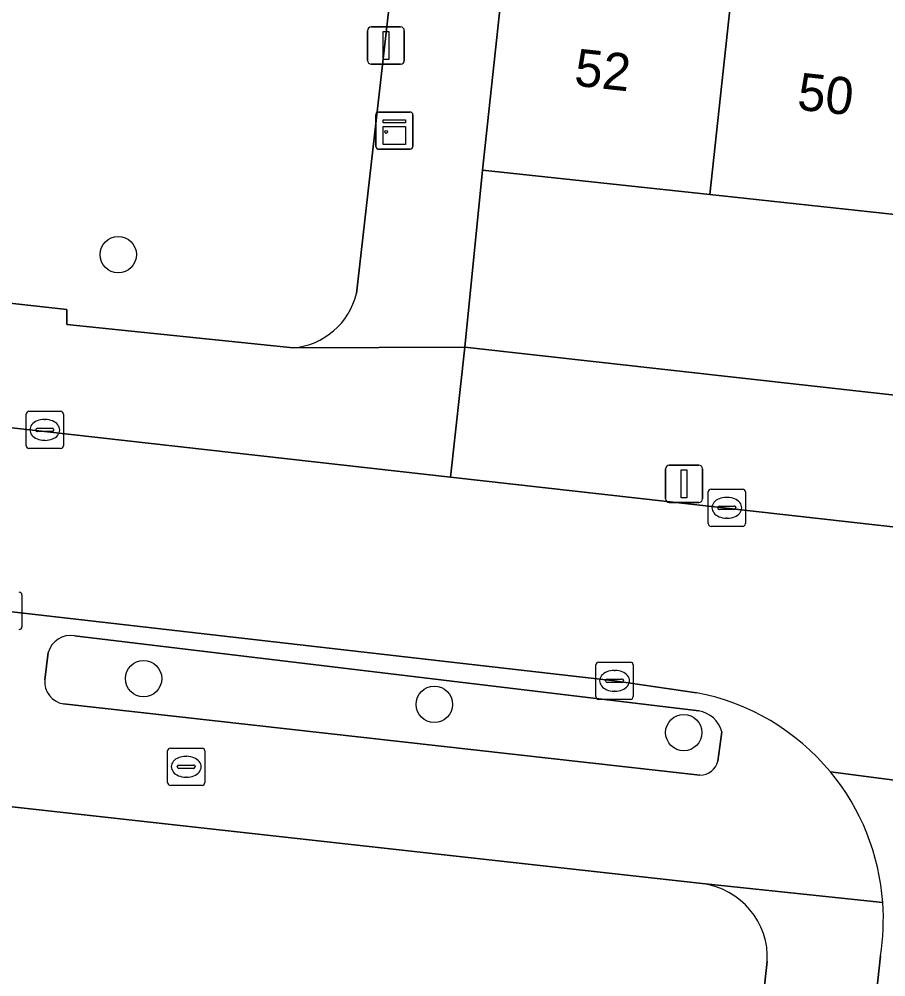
# Model space of a CAD drawing. Extents: x 162026 to 163502, y 387295 to 388169.
# Drawn here: x 162661.14 to 162684.44, y 387766.31 to 387792.04 of the extents above; entities that cross this region are included whole.
import ezdxf

# ---------------------------------------------------------------- set-up
doc = ezdxf.new("R2010")
doc.units = 0
for name, color, linetype in [('IMGEO_Boom', 7, 'Continuous'), ('IMGEO_Brandkraan', 7, 'Continuous'), ('IMGEO_Erf', 7, 'Continuous'), ('IMGEO_Groenvoorziening', 7, 'Continuous'), ('IMGEO_Kast', 7, 'Continuous'), ('IMGEO_Kolk', 7, 'Continuous'), ('IMGEO_Lichtmast', 7, 'Continuous'), ('IMGEO_Pand', 7, 'Continuous'), ('IMGEO_Pand_nummerreeks', 7, 'Continuous'), ('IMGEO_Rijbaan_lokaal_open', 7, 'Continuous'), ('IMGEO_Voetpad_open', 7, 'Continuous')]:
    doc.layers.add(name, color=color, linetype=linetype)

msp = doc.modelspace()

# ---------------------------------------------------------------- linework, layer by layer
at = {"layer": 'IMGEO_Boom'}
for centre in [(162663.802, 387785.713), (162664.483, 387774.319), (162672.301, 387773.628), (162679.009, 387772.87)]:
    msp.add_circle(centre, 0.489, dxfattribs=at)
at = {"layer": 'IMGEO_Brandkraan'}
for p, q in [((162665.13, 387771.526), (162665.13, 387772.378)), ((162665.205, 387772.452), (162666.057, 387772.452)), ((162665.618, 387772.232), (162665.643, 387772.232)), ((162666.131, 387772.378), (162666.131, 387771.526)), ((162665.432, 387771.995), (162665.83, 387771.995)), ((162665.389, 387771.946), (162665.389, 387771.958)), ((162665.827, 387771.909), (162665.429, 387771.909)), ((162665.873, 387771.958), (162665.873, 387771.946)), ((162666.057, 387771.452), (162665.205, 387771.452)), ((162665.641, 387771.672), (162665.616, 387771.672))]:
    msp.add_line(p, q, dxfattribs=at)
for points in [[(162665.13, 387771.526), (162665.13, 387772.378)], [(162665.205, 387772.452), (162666.057, 387772.452)], [(162666.131, 387772.378), (162666.131, 387771.526)], [(162666.057, 387771.452), (162665.205, 387771.452)]]:
    msp.add_lwpolyline(points, dxfattribs=at)
for centre, radius, start, end in [((162665.207, 387772.376), 0.0765, 91.552, 178.448), ((162665.207, 387772.376), 0.0765, 91.552, 178.448), ((162666.055, 387772.376), 0.0765, 1.552, 88.448), ((162666.055, 387772.376), 0.0765, 1.552, 88.448), ((162665.429, 387771.955), 0.0403, 85.8775, 175.7526), ((162665.834, 387771.957), 0.0386, 1.7309, 96.639), ((162665.426, 387771.945), 0.0366, 178.938, 274.7102), ((162665.83, 387771.952), 0.043, 264.8664, 352.4533), ((162665.207, 387771.528), 0.0765, 181.552, 268.448), ((162665.207, 387771.528), 0.0765, 181.552, 268.448), ((162666.055, 387771.528), 0.0765, 271.552, 358.448), ((162666.055, 387771.528), 0.0765, 271.552, 358.448)]:
    msp.add_arc(centre, radius, start, end, dxfattribs=at)
for centre, major_axis, ratio, start_param, end_param in [((162665.617, 387771.952), (-0.387, 0.002), 0.722429, 4.712389, 7.853982), ((162665.642, 387771.952), (-0.39, 0.002), 0.717154, 1.570796, 4.712389)]:
    msp.add_ellipse(centre, major_axis=major_axis, ratio=ratio, start_param=start_param, end_param=end_param, dxfattribs=at)
at = {"layer": 'IMGEO_Erf'}
for points in [[(162660.396, 387811.662), (162630.348, 387839.311), (162624.641, 387788.442), (162662.417, 387784.241), (162662.418, 387783.837), (162668.509, 387783.207)], [(162670.211, 387784.667), (162673.056, 387809.728), (162661.711, 387810.981), (162660.396, 387811.662)], [(162679.499, 387768.811), (162641.17, 387773.067), (162638.085, 387773.326)], [(162661.871, 387757.287), (162655.191, 387758.054), (162655.794, 387763.302), (162666.769, 387762.041), (162666.178, 387756.888), (162668.063, 387756.672), (162673.129, 387756.09), (162672.591, 387751.4), (162679.474, 387750.609), (162681.254, 387766.715)]]:
    msp.add_lwpolyline(points, dxfattribs=at)
msp.add_lwpolyline([(162727.412, 387782.19), (162721.449, 387782.832), (162715.486, 387783.474), (162709.524, 387784.116), (162703.561, 387784.758), (162697.6, 387785.4), (162691.637, 387786.043), (162685.674, 387786.685), (162679.712, 387787.327), (162673.601, 387787.985), (162673.124, 387783.227), (162744.889, 387775.223), (162745.449, 387780.247), (162739.337, 387780.905), (162733.374, 387781.547)], close=True, dxfattribs=at)
for centre, radius, start, end in [((162668.334, 387785.133), 1.934, 275.1929, 346.0541), ((162679.251, 387766.82), 2.006, 356.988, 82.8915)]:
    msp.add_arc(centre, radius, start, end, dxfattribs=at)
at = {"layer": 'IMGEO_Groenvoorziening'}
for points in [[(162679.409, 387773.45), (162662.624, 387775.472)], [(162661.917, 387775.02), (162661.825, 387774.284)], [(162662.329, 387773.643), (162679.443, 387771.726)], [(162679.928, 387772.102), (162680.031, 387772.893)]]:
    msp.add_lwpolyline(points, dxfattribs=at)
for centre, radius, start, end in [((162662.523, 387774.851), 0.629, 80.7451, 164.4382), ((162662.425, 387774.237), 0.601, 175.4944, 260.8596), ((162679.307, 387772.71), 0.747, 14.1586, 82.1526), ((162679.441, 387772.23), 0.504, 270.2738, 345.296)]:
    msp.add_arc(centre, radius, start, end, dxfattribs=at)
at = {"layer": 'IMGEO_Kast'}
for p, q in [((162670.802, 387789.544), (162671.643, 387789.544)), ((162671.643, 387789.544), (162670.802, 387789.544)), ((162671.727, 387789.469), (162671.727, 387788.628)), ((162671.727, 387788.628), (162671.727, 387789.469)), ((162670.727, 387788.619), (162670.727, 387789.46)), ((162670.727, 387789.46), (162670.727, 387788.619)), ((162671.652, 387788.544), (162670.811, 387788.544)), ((162670.811, 387788.544), (162671.652, 387788.544))]:
    msp.add_line(p, q, dxfattribs=at)
for points in [[(162670.922, 387789.334), (162671.522, 387789.334), (162671.522, 387789.249), (162670.922, 387789.249), (162670.922, 387789.334)], [(162670.922, 387789.159), (162671.522, 387789.159), (162671.522, 387788.67), (162670.922, 387788.67), (162670.922, 387789.159)]]:
    msp.add_lwpolyline(points, dxfattribs=at)
msp.add_circle((162671.006, 387789.008), 0.0377, dxfattribs=at)
for centre, start, end in [((162670.805, 387789.466), 92.4484, 184.2845), ((162670.805, 387789.466), 92.4484, 184.2845), ((162671.649, 387789.466), 2.4484, 94.2845), ((162671.649, 387789.466), 2.4484, 94.2845), ((162670.805, 387788.622), 182.4484, 274.2845), ((162670.805, 387788.622), 182.4484, 274.2845), ((162671.649, 387788.622), 272.4484, 4.2845), ((162671.649, 387788.622), 272.4484, 4.2845)]:
    msp.add_arc(centre, 0.0779, start, end, dxfattribs=at)
at = {"layer": 'IMGEO_Kolk'}
for p, q in [((162661.402, 387781.502), (162662.254, 387781.502)), ((162661.327, 387780.576), (162661.327, 387781.428)), ((162661.815, 387781.282), (162661.84, 387781.282)), ((162662.328, 387781.428), (162662.328, 387780.576)), ((162661.586, 387780.996), (162661.586, 387781.008)), ((162661.629, 387781.045), (162662.027, 387781.045)), ((162662.07, 387781.008), (162662.07, 387780.996)), ((162662.024, 387780.959), (162661.626, 387780.959)), ((162661.838, 387780.722), (162661.813, 387780.722)), ((162662.254, 387780.502), (162661.402, 387780.502)), ((162679.666, 387778.485), (162679.666, 387779.337)), ((162679.741, 387779.411), (162680.593, 387779.411)), ((162680.154, 387779.191), (162680.179, 387779.191)), ((162680.667, 387779.337), (162680.667, 387778.485)), ((162679.925, 387778.905), (162679.925, 387778.917)), ((162679.968, 387778.954), (162680.366, 387778.954)), ((162680.409, 387778.917), (162680.409, 387778.905)), ((162680.363, 387778.868), (162679.965, 387778.868)), ((162680.593, 387778.411), (162679.741, 387778.411)), ((162680.177, 387778.631), (162680.152, 387778.631)), ((162661.212, 387776.566), (162661.212, 387775.714)), ((162676.647, 387773.836), (162676.647, 387774.688)), ((162676.722, 387774.762), (162677.574, 387774.762)), ((162677.135, 387774.542), (162677.16, 387774.542)), ((162677.648, 387774.688), (162677.648, 387773.836)), ((162676.949, 387774.305), (162677.347, 387774.305)), ((162676.906, 387774.256), (162676.906, 387774.268)), ((162677.344, 387774.219), (162676.946, 387774.219)), ((162677.39, 387774.268), (162677.39, 387774.256)), ((162677.158, 387773.982), (162677.133, 387773.982)), ((162677.574, 387773.762), (162676.722, 387773.762))]:
    msp.add_line(p, q, dxfattribs=at)
for points in [[(162661.402, 387781.502), (162662.254, 387781.502)], [(162661.327, 387780.576), (162661.327, 387781.428)], [(162662.328, 387781.428), (162662.328, 387780.576)], [(162662.254, 387780.502), (162661.402, 387780.502)], [(162679.666, 387778.485), (162679.666, 387779.337)], [(162679.741, 387779.411), (162680.593, 387779.411)], [(162680.667, 387779.337), (162680.667, 387778.485)], [(162680.593, 387778.411), (162679.741, 387778.411)], [(162661.212, 387776.566), (162661.212, 387775.714)], [(162676.647, 387773.836), (162676.647, 387774.688)], [(162676.722, 387774.762), (162677.574, 387774.762)], [(162677.648, 387774.688), (162677.648, 387773.836)], [(162677.574, 387773.762), (162676.722, 387773.762)]]:
    msp.add_lwpolyline(points, dxfattribs=at)
for centre, radius, start, end in [((162661.404, 387781.426), 0.0765, 91.552, 178.448), ((162661.404, 387781.426), 0.0765, 91.552, 178.448), ((162662.252, 387781.426), 0.0765, 1.552, 88.448), ((162662.252, 387781.426), 0.0765, 1.552, 88.448), ((162661.626, 387781.005), 0.0403, 85.8775, 175.7526), ((162661.623, 387780.995), 0.0366, 178.938, 274.7102), ((162662.027, 387781.002), 0.043, 264.8664, 352.4533), ((162662.031, 387781.007), 0.0386, 1.7309, 96.639), ((162661.404, 387780.578), 0.0765, 181.552, 268.448), ((162661.404, 387780.578), 0.0765, 181.552, 268.448), ((162662.252, 387780.578), 0.0765, 271.552, 358.448), ((162662.252, 387780.578), 0.0765, 271.552, 358.448), ((162679.743, 387779.335), 0.0765, 91.552, 178.448), ((162679.743, 387779.335), 0.0765, 91.552, 178.448), ((162680.591, 387779.335), 0.0765, 1.552, 88.448), ((162680.591, 387779.335), 0.0765, 1.552, 88.448), ((162679.965, 387778.914), 0.0403, 85.8775, 175.7526), ((162680.37, 387778.916), 0.0386, 1.7309, 96.639), ((162679.962, 387778.904), 0.0366, 178.938, 274.7102), ((162680.366, 387778.911), 0.043, 264.8664, 352.4533), ((162679.743, 387778.487), 0.0765, 181.552, 268.448), ((162679.743, 387778.487), 0.0765, 181.552, 268.448), ((162680.591, 387778.487), 0.0765, 271.552, 358.448), ((162680.591, 387778.487), 0.0765, 271.552, 358.448), ((162661.136, 387776.564), 0.0765, 1.552, 88.448), ((162661.136, 387776.564), 0.0765, 1.552, 88.448), ((162661.136, 387775.716), 0.0765, 271.552, 358.448), ((162661.136, 387775.716), 0.0765, 271.552, 358.448), ((162676.724, 387774.686), 0.0765, 91.552, 178.448), ((162676.724, 387774.686), 0.0765, 91.552, 178.448), ((162677.572, 387774.686), 0.0765, 1.552, 88.448), ((162677.572, 387774.686), 0.0765, 1.552, 88.448), ((162676.946, 387774.265), 0.0403, 85.8775, 175.7526), ((162677.351, 387774.267), 0.0386, 1.7309, 96.639), ((162676.943, 387774.255), 0.0366, 178.938, 274.7102), ((162677.347, 387774.262), 0.043, 264.8664, 352.4533), ((162676.724, 387773.838), 0.0765, 181.552, 268.448), ((162676.724, 387773.838), 0.0765, 181.552, 268.448), ((162677.572, 387773.838), 0.0765, 271.552, 358.448), ((162677.572, 387773.838), 0.0765, 271.552, 358.448)]:
    msp.add_arc(centre, radius, start, end, dxfattribs=at)
for centre, major_axis, ratio, start_param, end_param in [((162661.814, 387781.002), (-0.387, 0.002), 0.722429, 4.712389, 7.853982), ((162661.839, 387781.002), (-0.39, 0.002), 0.717154, 1.570796, 4.712389), ((162680.153, 387778.911), (-0.387, 0.002), 0.722429, 4.712389, 7.853982), ((162680.178, 387778.911), (-0.39, 0.002), 0.717154, 1.570796, 4.712389), ((162677.134, 387774.262), (-0.387, 0.002), 0.722429, 4.712389, 7.853982), ((162677.159, 387774.262), (-0.39, 0.002), 0.717154, 1.570796, 4.712389)]:
    msp.add_ellipse(centre, major_axis=major_axis, ratio=ratio, start_param=start_param, end_param=end_param, dxfattribs=at)
at = {"layer": 'IMGEO_Lichtmast'}
for p, q in [((162670.605, 387791.829), (162671.395, 387791.829)), ((162671.395, 387791.829), (162670.605, 387791.829)), ((162670.505, 387790.929), (162670.505, 387791.729)), ((162670.505, 387791.729), (162670.505, 387790.929)), ((162671.495, 387791.729), (162671.495, 387790.929)), ((162671.495, 387790.929), (162671.495, 387791.729)), ((162671.395, 387790.829), (162670.605, 387790.829)), ((162670.605, 387790.829), (162671.395, 387790.829)), ((162678.52, 387779.154), (162678.52, 387779.954)), ((162678.52, 387779.954), (162678.52, 387779.154)), ((162678.62, 387780.054), (162679.41, 387780.054)), ((162679.41, 387780.054), (162678.62, 387780.054)), ((162679.51, 387779.954), (162679.51, 387779.154)), ((162679.51, 387779.154), (162679.51, 387779.954)), ((162679.41, 387779.054), (162678.62, 387779.054)), ((162678.62, 387779.054), (162679.41, 387779.054))]:
    msp.add_line(p, q, dxfattribs=at)
for points in [[(162670.925, 387791.704), (162671.075, 387791.704), (162671.075, 387790.954), (162670.925, 387790.954), (162670.925, 387791.704)], [(162678.94, 387779.929), (162679.09, 387779.929), (162679.09, 387779.179), (162678.94, 387779.179), (162678.94, 387779.929)]]:
    msp.add_lwpolyline(points, dxfattribs=at)
for centre, start, end in [((162670.605, 387791.729), 90, 180), ((162670.605, 387791.729), 90, 180), ((162671.395, 387791.729), 0, 90), ((162671.395, 387791.729), 360, 90), ((162670.605, 387790.929), 180, 270), ((162670.605, 387790.929), 180, 270), ((162671.395, 387790.929), 270, 0), ((162671.395, 387790.929), 270, 0), ((162678.62, 387779.954), 90, 180), ((162678.62, 387779.954), 90, 180), ((162679.41, 387779.954), 0, 90), ((162679.41, 387779.954), 360, 90), ((162678.62, 387779.154), 180, 270), ((162678.62, 387779.154), 180, 270), ((162679.41, 387779.154), 270, 0), ((162679.41, 387779.154), 270, 0)]:
    msp.add_arc(centre, 0.1, start, end, dxfattribs=at)
at = {"layer": 'IMGEO_Pand'}
for points in [[(162673.601, 387787.985), (162679.712, 387787.327), (162680.577, 387795.372), (162679.439, 387795.495), (162674.467, 387796.03)], [(162679.712, 387787.327), (162685.674, 387786.685), (162686.539, 387794.73), (162680.577, 387795.372)]]:
    msp.add_lwpolyline(points, close=True, dxfattribs=at)
at = {"layer": 'IMGEO_Rijbaan_lokaal_open'}
for points in [[(162748.592, 387771.451), (162733.146, 387772.952), (162672.732, 387779.736), (162621.652, 387785.471), (162618.202, 387785.846)], [(162640.082, 387778.456), (162642.283, 387778.225), (162660.712, 387776.14), (162677.148, 387774.262), (162679.348, 387773.942)], [(162697.548, 387769.905), (162682.953, 387771.811)], [(162682.953, 387771.811), (162697.548, 387769.905), (162700.545, 387769.632)], [(162684.295, 387766.869), (162684.111, 387765.132)]]:
    msp.add_lwpolyline(points, dxfattribs=at)
for centre, radius, start, end in [((162678.181, 387767.853), 6.2, 39.6738, 79.1496), ((162678.17, 387767.857), 6.206, 4.1156, 39.5829), ((162678.16, 387767.865), 6.215, 350.7758, 4.0299)]:
    msp.add_arc(centre, radius, start, end, dxfattribs=at)
at = {"layer": 'IMGEO_Voetpad_open'}
for points in [[(162673.601, 387787.985), (162674.467, 387796.03), (162675.98, 387809.178), (162676.152, 387810.669), (162677.044, 387818.424), (162677.685, 387824.385), (162678.527, 387832.682), (162675.588, 387832.962), (162675.038, 387827.914), (162674.605, 387824.031), (162674.023, 387818.782), (162673.295, 387811.834), (162673.056, 387809.728), (162670.211, 387784.667)], [(162668.509, 387783.207), (162673.124, 387783.227), (162673.601, 387787.985)], [(162754.95, 387774.25), (162747.597, 387774.921), (162744.889, 387775.223), (162673.124, 387783.227), (162672.732, 387779.736), (162733.146, 387772.952), (162748.592, 387771.451), (162761.4, 387770.57)], [(162679.348, 387773.942), (162677.148, 387774.262), (162660.712, 387776.14), (162642.283, 387778.225), (162640.082, 387778.456)], [(162662.624, 387775.472), (162679.409, 387773.45)], [(162661.825, 387774.284), (162661.917, 387775.02)], [(162679.443, 387771.726), (162662.329, 387773.643)], [(162638.085, 387773.326), (162641.17, 387773.067), (162679.499, 387768.811), (162684.36, 387768.302)], [(162680.031, 387772.893), (162679.928, 387772.102)], [(162684.36, 387768.302), (162679.499, 387768.811)], [(162684.111, 387765.132), (162684.295, 387766.869)], [(162681.254, 387766.715), (162679.474, 387750.609)]]:
    msp.add_lwpolyline(points, dxfattribs=at)
msp.add_lwpolyline([(162673.124, 387783.227), (162668.509, 387783.207), (162662.418, 387783.837), (162662.417, 387784.241), (162624.641, 387788.442), (162622.044, 387788.756), (162621.652, 387785.471), (162672.732, 387779.736)], close=True, dxfattribs=at)
for centre, radius, start, end in [((162668.334, 387785.133), 1.934, 275.1929, 346.0541), ((162662.523, 387774.851), 0.629, 80.7451, 164.4382), ((162662.425, 387774.237), 0.601, 175.4944, 260.8596), ((162678.181, 387767.853), 6.2, 39.6738, 79.1496), ((162679.307, 387772.71), 0.747, 14.1586, 82.1526), ((162679.441, 387772.23), 0.504, 270.2738, 345.296), ((162678.17, 387767.857), 6.206, 4.1156, 39.5829), ((162679.251, 387766.82), 2.006, 356.988, 82.8915), ((162678.16, 387767.865), 6.215, 350.7758, 4.0299)]:
    msp.add_arc(centre, radius, start, end, dxfattribs=at)

# ---------------------------------------------------------------- texts
at = {"layer": 'IMGEO_Pand_nummerreeks'}
for s, p in [('52', (162676.04, 387790.257)), ('50', (162682.034, 387789.611))]:
    msp.add_text(s, height=1, rotation=353.853, dxfattribs=at).set_placement(p)

doc.saveas('drawing.dxf')
